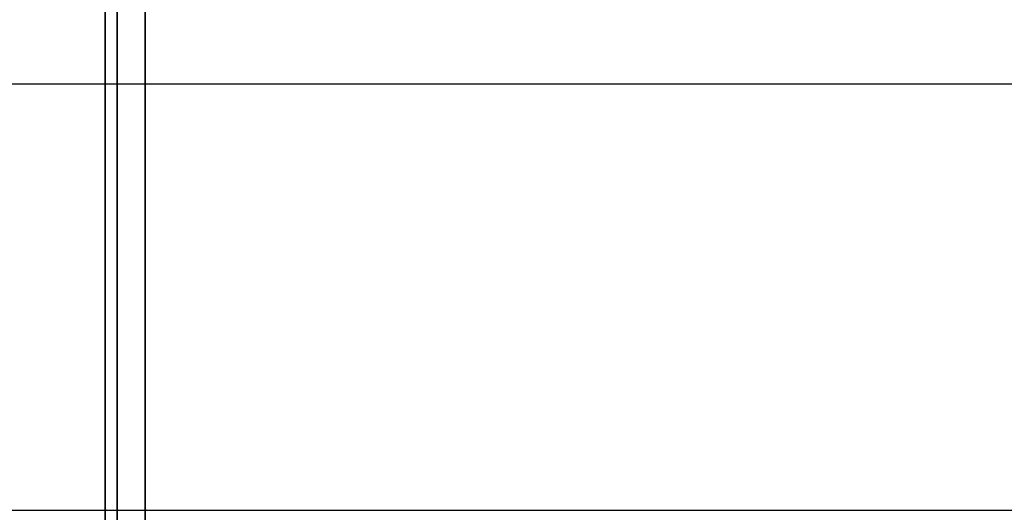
# Model space of a CAD drawing. Header units: millimetres. Extents: x -332 to 332, y -5 to 968.
# Tile 638 of 656: x -37 to -12, y 767 to 779. Entities that reach past the tile are written whole.
import ezdxf

# ---------------------------------------------------------------- set-up
doc = ezdxf.new("R2010")
doc.units = ezdxf.units.MM
doc.header["$MEASUREMENT"] = 0
for name, color, linetype in [('IGES level 21', 9, 'Continuous'), ('IGES level 36', 9, 'Continuous'), ('IGES level 38', 9, 'Continuous')]:
    doc.layers.add(name, color=color, linetype=linetype)

msp = doc.modelspace()

# ---------------------------------------------------------------- linework, layer by layer
at = {"layer": 'IGES level 21', "color": 253}
msp.add_open_spline([(-90, 767.13, 1699.032), (0, 767.13, 1699.032), (90, 767.13, 1699.032)], degree=2, dxfattribs=at)
at = {"layer": 'IGES level 36'}
msp.add_open_spline([(193, 777.798, 1474.107), (0, 777.798, 1474.107), (-193, 777.798, 1474.107)], degree=2, dxfattribs=at)
at = {"layer": 'IGES level 38'}
for points in [[(-35, 901.538, 1697.593), (-35, 827.038, 1697.593), (-35, 752.538, 1697.593)], [(-35, 752.538, 1694.593), (-35, 827.038, 1694.593), (-35, 901.538, 1694.593)], [(-35, 901.538, 1697.593), (-35, 827.038, 1697.593), (-35, 752.538, 1697.593)], [(-35, 752.538, 1694.593), (-35, 827.038, 1694.593), (-35, 901.538, 1694.593)], [(-34.707, 901.538, 1698.3), (-34.707, 827.038, 1698.3), (-34.707, 752.538, 1698.3)], [(-34.707, 752.538, 1693.886), (-34.707, 827.038, 1693.886), (-34.707, 901.538, 1693.886)], [(-34, 752.538, 1698.593), (-34, 827.038, 1698.593), (-34, 901.538, 1698.593)], [(-34, 901.538, 1693.593), (-34, 827.038, 1693.593), (-34, 752.538, 1693.593)], [(-34, 752.538, 1693.593), (-34, 827.038, 1693.593), (-34, 901.538, 1693.593)], [(-34, 752.538, 1698.593), (-34, 827.038, 1698.593), (-34, 901.538, 1698.593)]]:
    msp.add_open_spline(points, degree=2, dxfattribs=at)

doc.saveas('drawing.dxf')
